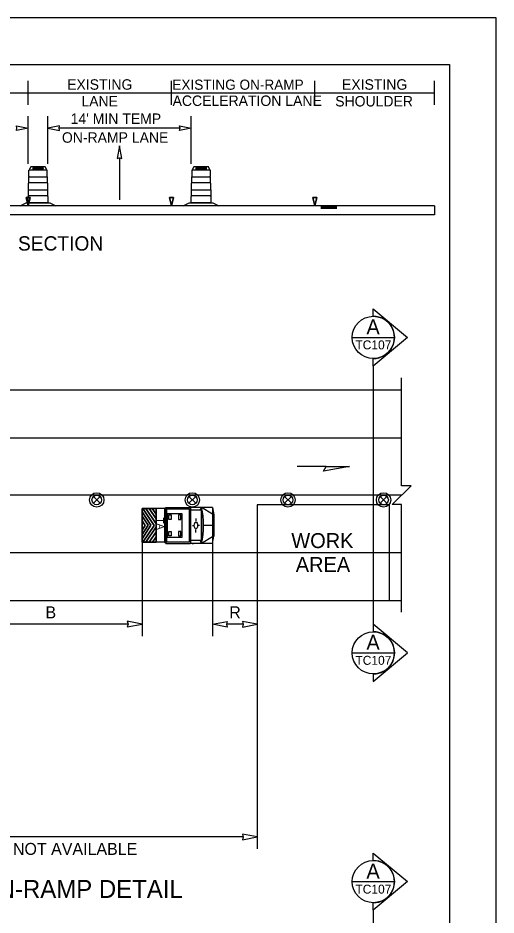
# Model space of a CAD drawing. Extents: x 99999 to 100116, y 99995 to 100013.
# Drawn here: x 100072.86 to 100076.06, y 100004.69 to 100010.69 of the extents above; entities that cross this region are included whole.
import ezdxf

# ---------------------------------------------------------------- set-up
doc = ezdxf.new("R2010")
doc.units = 0
for name, color, linetype in [('RD_MK_LineEdgeYellow', 7, 'Continuous'), ('RD_MK_LineLane', 7, 'Continuous'), ('SH_DE_DetailHeading2Text', 7, 'Continuous'), ('SH_GI_PlotLimits', 7, 'Continuous'), ('SH_GI_SheetBorder', 7, 'Continuous'), ('SH_TI_WZSectionCut', 7, 'Continuous'), ('TR_WZ_ArrowLeftStrRightTurn', 7, 'Continuous'), ('TR_WZ_TrafficSafetyDrum', 7, 'Continuous'), ('TR_WZ_TrafficSafetyDrumElev', 7, 'Continuous'), ('TR_WZ_TransportableAttenuator', 7, 'Continuous'), ('TR_WZ_WorkAreaLabel', 7, 'Continuous'), ('TR_WZ_WorkZoneDetails', 7, 'Continuous'), ('TR_WZ_WorkZoneTextCurrent', 7, 'Continuous')]:
    doc.layers.add(name, color=color, linetype=linetype)

msp = doc.modelspace()

# ---------------------------------------------------------------- linework, layer by layer
at = {"layer": 'RD_MK_LineEdgeYellow'}
for p, q in [((100068.195, 100007.8789), (100075.43, 100007.8789)), ((100072.7368, 100007.1109), (100075.43, 100007.1109))]:
    msp.add_line(p, q, dxfattribs=at)
at = {"layer": 'RD_MK_LineLane'}
msp.add_lwpolyline([(100075.43, 100007.4949), (100068.195, 100007.4949)], dxfattribs=at)
at = {"layer": 'SH_GI_PlotLimits'}
msp.add_lwpolyline([(100059.0625, 99999.6875), (100076.0625, 99999.6875), (100076.0625, 100010.6875), (100059.0625, 100010.6875)], close=True, dxfattribs=at)
at = {"layer": 'SH_GI_SheetBorder'}
for p, q in [((100060, 100010.375), (100075.75, 100010.375)), ((100075.75, 100010.375), (100075.75, 100000))]:
    msp.add_line(p, q, dxfattribs=at)
at = {"layer": 'SH_TI_WZSectionCut'}
for p, q in [((100075.2407, 100008.6913), (100075.2407, 100008.7412)), ((100075.2407, 100008.7412), (100075.4688, 100008.55)), ((100075.4688, 100008.55), (100075.2407, 100008.3589)), ((100075.2407, 100008.3589), (100075.2407, 100008.4088)), ((100075.2407, 100008.3589), (100075.2407, 100006.6309)), ((100075.2407, 100006.6309), (100075.2407, 100006.581)), ((100075.4689, 100006.4398), (100075.2407, 100006.6309)), ((100075.2407, 100006.2486), (100075.4689, 100006.4398)), ((100075.2407, 100006.2985), (100075.2407, 100006.2486)), ((100075.2407, 100005.0503), (100075.2407, 100005.1002)), ((100075.2407, 100005.1002), (100075.4688, 100004.9091)), ((100075.4688, 100004.9091), (100075.2407, 100004.718)), ((100075.2407, 100004.718), (100075.2407, 100004.7679)), ((100075.2407, 100004.718), (100075.2407, 100002.99))]:
    msp.add_line(p, q, dxfattribs=at)
for points in [[(100075.0995, 100008.5501), (100075.3819, 100008.5501)], [(100075.0995, 100006.4398), (100075.3819, 100006.4398)], [(100075.0995, 100004.9091), (100075.3819, 100004.9091)]]:
    msp.add_lwpolyline(points, dxfattribs=at)
for centre in [(100075.2407, 100008.55), (100075.2407, 100006.4398), (100075.2407, 100004.9091)]:
    msp.add_circle(centre, 0.1412, dxfattribs=at)
for centre in [(100075.2407, 100008.55), (100075.2407, 100006.4398), (100075.2407, 100004.9091)]:
    msp.add_arc(centre, 0.1412, 269.99779, 90.00221, dxfattribs=at)
at = {"layer": 'TR_WZ_ArrowLeftStrRightTurn'}
msp.add_line((100073.5418, 100009.7509), (100073.5418, 100009.471), dxfattribs=at)
msp.add_lwpolyline([(100073.5418, 100009.831), (100073.5253, 100009.747), (100073.5418, 100009.7509), (100073.5583, 100009.747)], close=True, dxfattribs=at)
at = {"layer": 'TR_WZ_TrafficSafetyDrum'}
for p, q in [((100073.3668, 100007.4855), (100073.412, 100007.4403)), ((100073.412, 100007.4855), (100073.3668, 100007.4403)), ((100074.0068, 100007.4855), (100074.052, 100007.4403)), ((100074.052, 100007.4855), (100074.0068, 100007.4403)), ((100074.6468, 100007.4855), (100074.692, 100007.4403)), ((100074.692, 100007.4855), (100074.6468, 100007.4403)), ((100075.2868, 100007.4855), (100075.332, 100007.4403)), ((100075.332, 100007.4855), (100075.2868, 100007.4403))]:
    msp.add_line(p, q, dxfattribs=at)
for centre, radius in [((100073.3894, 100007.4629), 0.048), ((100073.3894, 100007.4629), 0.048), ((100074.0294, 100007.4629), 0.048), ((100074.0294, 100007.4629), 0.048), ((100074.6694, 100007.4629), 0.048), ((100074.6694, 100007.4629), 0.048), ((100075.3094, 100007.4629), 0.048), ((100075.3094, 100007.4629), 0.048), ((100073.3894, 100007.4629), 0.032), ((100074.0294, 100007.4629), 0.032), ((100074.6694, 100007.4629), 0.032), ((100075.3094, 100007.4629), 0.032)]:
    msp.add_circle(centre, radius, dxfattribs=at)
at = {"layer": 'TR_WZ_TrafficSafetyDrumElev'}
for p, q in [((100072.9367, 100009.671), (100073.0551, 100009.671)), ((100072.9367, 100009.671), (100073.0551, 100009.671)), ((100072.9643, 100009.6862), (100073.0297, 100009.6862)), ((100073.0297, 100009.6758), (100072.9643, 100009.6758)), ((100074.0285, 100009.671), (100074.1469, 100009.671)), ((100074.0285, 100009.671), (100074.1469, 100009.671)), ((100074.0561, 100009.6862), (100074.1215, 100009.6862)), ((100074.1215, 100009.6758), (100074.0561, 100009.6758)), ((100072.9344, 100009.6247), (100073.0574, 100009.6247)), ((100072.9344, 100009.5848), (100072.9344, 100009.6247)), ((100073.0574, 100009.6247), (100073.0574, 100009.5848)), ((100074.0262, 100009.6247), (100074.1492, 100009.6247)), ((100074.0262, 100009.5848), (100074.0262, 100009.6247)), ((100074.1492, 100009.6247), (100074.1492, 100009.5848)), ((100073.0574, 100009.5848), (100072.9344, 100009.5848)), ((100074.1492, 100009.5848), (100074.0262, 100009.5848)), ((100072.9315, 100009.5366), (100073.0603, 100009.5366)), ((100072.9315, 100009.4967), (100072.9315, 100009.5366)), ((100073.0603, 100009.4967), (100072.9315, 100009.4967)), ((100073.0603, 100009.5366), (100073.0603, 100009.4967)), ((100074.0233, 100009.5366), (100074.1521, 100009.5366)), ((100074.0233, 100009.4967), (100074.0233, 100009.5366)), ((100074.1521, 100009.4967), (100074.0233, 100009.4967)), ((100074.1521, 100009.5366), (100074.1521, 100009.4967))]:
    msp.add_line(p, q, dxfattribs=at)
for points in [[(100072.9359, 100009.6283), (100072.9359, 100009.6694)], [(100072.9359, 100009.6283), (100072.9359, 100009.6694)], [(100073.0559, 100009.6694), (100073.0559, 100009.6283)], [(100073.0559, 100009.6694), (100073.0559, 100009.6283)], [(100074.0277, 100009.6283), (100074.0277, 100009.6694)], [(100074.0277, 100009.6283), (100074.0277, 100009.6694)], [(100074.1477, 100009.6694), (100074.1477, 100009.6283)], [(100074.1477, 100009.6694), (100074.1477, 100009.6283)], [(100072.9344, 100009.5842), (100072.9344, 100009.6253)], [(100072.9344, 100009.5842), (100072.9344, 100009.6253)], [(100073.0574, 100009.6253), (100073.0574, 100009.5842)], [(100073.0574, 100009.6253), (100073.0574, 100009.5842)], [(100074.0262, 100009.5842), (100074.0262, 100009.6253)], [(100074.0262, 100009.5842), (100074.0262, 100009.6253)], [(100074.1492, 100009.6253), (100074.1492, 100009.5842)], [(100074.1492, 100009.6253), (100074.1492, 100009.5842)], [(100072.9329, 100009.5402), (100072.9329, 100009.5812)], [(100072.9329, 100009.5402), (100072.9329, 100009.5812)], [(100073.0588, 100009.5812), (100073.0588, 100009.5402)], [(100073.0588, 100009.5812), (100073.0588, 100009.5402)], [(100074.0248, 100009.5402), (100074.0248, 100009.5812)], [(100074.0248, 100009.5402), (100074.0248, 100009.5812)], [(100074.1507, 100009.5812), (100074.1507, 100009.5402)], [(100074.1507, 100009.5812), (100074.1507, 100009.5402)], [(100073.0618, 100009.4931), (100073.0618, 100009.451), (100072.93, 100009.451), (100072.93, 100009.4931)], [(100073.0618, 100009.4931), (100073.0618, 100009.451), (100072.93, 100009.451), (100072.93, 100009.4931)], [(100072.9315, 100009.4961), (100072.9315, 100009.5372)], [(100072.9315, 100009.4961), (100072.9315, 100009.5372)], [(100073.0603, 100009.5372), (100073.0603, 100009.4961)], [(100073.0603, 100009.5372), (100073.0603, 100009.4961)], [(100074.1536, 100009.4931), (100074.1536, 100009.451), (100074.0218, 100009.451), (100074.0218, 100009.4931)], [(100074.1536, 100009.4931), (100074.1536, 100009.451), (100074.0218, 100009.451), (100074.0218, 100009.4931)], [(100074.0233, 100009.4961), (100074.0233, 100009.5372)], [(100074.0233, 100009.4961), (100074.0233, 100009.5372)], [(100074.1521, 100009.5372), (100074.1521, 100009.4961)], [(100074.1521, 100009.5372), (100074.1521, 100009.4961)]]:
    msp.add_lwpolyline(points, dxfattribs=at)
for points in [[(100073.0551, 100009.671), (100073.0446, 100009.691), (100072.9472, 100009.691), (100072.9367, 100009.671)], [(100074.1469, 100009.671), (100074.1364, 100009.691), (100074.039, 100009.691), (100074.0285, 100009.671)], [(100072.8759, 100009.431), (100072.9161, 100009.451), (100073.0757, 100009.451), (100073.1159, 100009.431)], [(100073.9677, 100009.431), (100074.0079, 100009.451), (100074.1675, 100009.451), (100074.2077, 100009.431)]]:
    msp.add_lwpolyline(points, close=True, dxfattribs=at)
for centre, major_axis, ratio, start_param, end_param in [((100072.9369, 100009.6691), (0, 0.00199), 0.493438, 0.177149, 1.393647), ((100072.9369, 100009.6691), (0, 0.00199), 0.493438, 0.177149, 1.393647), ((100072.9643, 100009.681), (0, 0.0052), 0.570305, 0, 3.141593), ((100073.0297, 100009.681), (0, 0.0052), 0.570305, 3.141593, 6.283185), ((100073.0549, 100009.6691), (0, 0.00199), 0.493438, 4.889538, 6.106036), ((100073.0549, 100009.6691), (0, 0.00199), 0.493438, 4.889538, 6.106036), ((100074.0287, 100009.6691), (0, 0.00199), 0.493438, 0.177149, 1.393647), ((100074.0287, 100009.6691), (0, 0.00199), 0.493438, 0.177149, 1.393647), ((100074.0561, 100009.681), (0, 0.0052), 0.570305, 0, 3.141593), ((100074.1215, 100009.681), (0, 0.0052), 0.570305, 3.141593, 6.283185), ((100074.1467, 100009.6691), (0, 0.00199), 0.493438, 4.889538, 6.106036), ((100074.1467, 100009.6691), (0, 0.00199), 0.493438, 4.889538, 6.106036), ((100072.9371, 100009.6227), (0, 0.00606), 0.493438, 0.4288, 1.141997), ((100072.9371, 100009.6227), (0, 0.00606), 0.493438, 0.4288, 1.141997), ((100073.0546, 100009.6227), (0, 0.00606), 0.493438, 5.141189, 5.854386), ((100073.0546, 100009.6227), (0, 0.00606), 0.493438, 5.141189, 5.854386), ((100074.029, 100009.6227), (0, 0.00606), 0.493438, 0.4288, 1.141997), ((100074.029, 100009.6227), (0, 0.00606), 0.493438, 0.4288, 1.141997), ((100074.1465, 100009.6227), (0, 0.00606), 0.493438, 5.141189, 5.854386), ((100074.1465, 100009.6227), (0, 0.00606), 0.493438, 5.141189, 5.854386), ((100072.9342, 100009.5346), (0, 0.00606), 0.493438, 0.4288, 1.141997), ((100072.9342, 100009.5346), (0, 0.00606), 0.493438, 0.4288, 1.141997), ((100072.9357, 100009.5787), (0, 0.00606), 0.493438, 0.4288, 1.141997), ((100072.9357, 100009.5787), (0, 0.00606), 0.493438, 0.4288, 1.141997), ((100073.0561, 100009.5787), (0, 0.00606), 0.493438, 5.141189, 5.854386), ((100073.0561, 100009.5787), (0, 0.00606), 0.493438, 5.141189, 5.854386), ((100073.0576, 100009.5346), (0, 0.00606), 0.493438, 5.141189, 5.854386), ((100073.0576, 100009.5346), (0, 0.00606), 0.493438, 5.141189, 5.854386), ((100074.026, 100009.5346), (0, 0.00606), 0.493438, 0.4288, 1.141997), ((100074.026, 100009.5346), (0, 0.00606), 0.493438, 0.4288, 1.141997), ((100074.0275, 100009.5787), (0, 0.00606), 0.493438, 0.4288, 1.141997), ((100074.0275, 100009.5787), (0, 0.00606), 0.493438, 0.4288, 1.141997), ((100074.1479, 100009.5787), (0, 0.00606), 0.493438, 5.141189, 5.854386), ((100074.1479, 100009.5787), (0, 0.00606), 0.493438, 5.141189, 5.854386), ((100074.1494, 100009.5346), (0, 0.00606), 0.493438, 5.141189, 5.854386), ((100074.1494, 100009.5346), (0, 0.00606), 0.493438, 5.141189, 5.854386), ((100072.9327, 100009.4906), (0, 0.00606), 0.493438, 0.4288, 1.141997), ((100072.9327, 100009.4906), (0, 0.00606), 0.493438, 0.4288, 1.141997), ((100073.0591, 100009.4906), (0, 0.00606), 0.493438, 5.141189, 5.854386), ((100073.0591, 100009.4906), (0, 0.00606), 0.493438, 5.141189, 5.854386), ((100074.0245, 100009.4906), (0, 0.00606), 0.493438, 0.4288, 1.141997), ((100074.0245, 100009.4906), (0, 0.00606), 0.493438, 0.4288, 1.141997), ((100074.1509, 100009.4906), (0, 0.00606), 0.493438, 5.141189, 5.854386), ((100074.1509, 100009.4906), (0, 0.00606), 0.493438, 5.141189, 5.854386)]:
    msp.add_ellipse(centre, major_axis=major_axis, ratio=ratio, start_param=start_param, end_param=end_param, dxfattribs=at)
at = {"layer": 'TR_WZ_TransportableAttenuator'}
for p, q in [((100073.6924, 100007.3836), (100073.7525, 100007.293)), ((100073.6924, 100007.3544), (100073.6924, 100007.3836)), ((100073.7525, 100007.293), (100073.6924, 100007.3836)), ((100073.6924, 100007.3836), (100073.6924, 100007.3544)), ((100073.7735, 100007.2924), (100073.6986, 100007.405)), ((100073.6986, 100007.405), (100073.719, 100007.405)), ((100073.6986, 100007.405), (100073.7735, 100007.2924)), ((100073.719, 100007.405), (100073.6986, 100007.405)), ((100073.719, 100007.405), (100073.7868, 100007.3023)), ((100073.7868, 100007.3023), (100073.719, 100007.405)), ((100073.7868, 100007.3355), (100073.7412, 100007.405)), ((100073.7412, 100007.405), (100073.7615, 100007.405)), ((100073.7615, 100007.405), (100073.7412, 100007.405)), ((100073.7412, 100007.405), (100073.7868, 100007.3355)), ((100073.7615, 100007.405), (100073.7868, 100007.3669)), ((100073.7868, 100007.3669), (100073.7615, 100007.405)), ((100073.7868, 100007.1797), (100073.7868, 100007.405)), ((100073.8512, 100007.405), (100073.7868, 100007.405)), ((100073.8436, 100007.4009), (100073.8436, 100007.1834)), ((100073.8471, 100007.4082), (100073.8506, 100007.4082)), ((100073.8506, 100007.4082), (100073.8506, 100007.1761)), ((100073.8512, 100007.4121), (100074.0137, 100007.4121)), ((100073.8512, 100007.4121), (100073.8512, 100007.1721)), ((100073.8512, 100007.4046), (100073.8512, 100007.1797)), ((100073.8558, 100007.4026), (100073.8558, 100007.1817)), ((100073.8558, 100007.4026), (100074.0091, 100007.4026)), ((100074.0091, 100007.4026), (100074.0091, 100007.1817)), ((100074.0137, 100007.4121), (100074.0137, 100007.1721)), ((100074.0159, 100007.4121), (100074.0159, 100007.1721)), ((100074.1651, 100007.4121), (100074.0159, 100007.4121)), ((100074.0891, 100007.3935), (100074.0159, 100007.3935)), ((100074.0362, 100007.4155), (100074.0273, 100007.4155)), ((100074.0891, 100007.4121), (100074.0796, 100007.3935)), ((100074.0891, 100007.4121), (100074.0891, 100007.1721)), ((100074.0905, 100007.4121), (100074.0905, 100007.1721)), ((100074.1651, 100007.3682), (100074.0905, 100007.4121)), ((100074.1651, 100007.4121), (100074.1651, 100007.1721)), ((100074.1651, 100007.4121), (100074.1724, 100007.3637)), ((100073.7332, 100007.2933), (100073.6924, 100007.3544)), ((100073.6924, 100007.3544), (100073.7332, 100007.2933)), ((100073.6924, 100007.3235), (100073.7133, 100007.2925)), ((100073.6924, 100007.2611), (100073.6924, 100007.3235)), ((100073.7133, 100007.2925), (100073.6924, 100007.3235)), ((100073.6924, 100007.3235), (100073.6924, 100007.2611)), ((100073.7868, 100007.3669), (100073.7868, 100007.3355)), ((100073.7868, 100007.3355), (100073.7868, 100007.3669)), ((100074.0533, 100007.3397), (100074.0533, 100007.3203)), ((100074.1724, 100007.3637), (100074.1724, 100007.2206)), ((100073.6924, 100007.2319), (100073.7332, 100007.2933)), ((100073.7332, 100007.2933), (100073.6924, 100007.2319)), ((100073.7525, 100007.293), (100073.6924, 100007.2025)), ((100073.6924, 100007.2025), (100073.7525, 100007.293)), ((100073.7133, 100007.2925), (100073.6924, 100007.2611)), ((100073.6924, 100007.2611), (100073.7133, 100007.2925)), ((100073.6986, 100007.1796), (100073.7735, 100007.2924)), ((100073.7735, 100007.2924), (100073.6986, 100007.1796)), ((100073.7868, 100007.2822), (100073.7186, 100007.1796)), ((100073.7186, 100007.1796), (100073.7868, 100007.2822)), ((100073.7868, 100007.3023), (100073.7868, 100007.2822)), ((100073.7868, 100007.2822), (100073.7868, 100007.3023)), ((100073.8436, 100007.309), (100073.8506, 100007.3045)), ((100073.8436, 100007.2752), (100073.8506, 100007.2797)), ((100073.8455, 100007.2921), (100073.8487, 100007.2921)), ((100073.8471, 100007.2955), (100073.8471, 100007.2888)), ((100074.0295, 100007.2923), (100074.0394, 100007.2922)), ((100074.0422, 100007.2917), (100074.0422, 100007.2917)), ((100074.0533, 100007.2446), (100074.0533, 100007.264)), ((100074.0771, 100007.2923), (100074.0672, 100007.2922)), ((100074.1651, 100007.2921), (100074.1051, 100007.2921)), ((100073.6924, 100007.2025), (100073.6924, 100007.2319)), ((100073.6924, 100007.2319), (100073.6924, 100007.2025)), ((100073.7406, 100007.1796), (100073.7868, 100007.2491)), ((100073.7868, 100007.2491), (100073.7406, 100007.1796)), ((100073.7868, 100007.2159), (100073.7622, 100007.1796)), ((100073.7622, 100007.1796), (100073.7868, 100007.2159)), ((100073.7868, 100007.2491), (100073.7868, 100007.2159)), ((100073.7868, 100007.2159), (100073.7868, 100007.2491)), ((100074.1651, 100007.2161), (100074.0905, 100007.1721)), ((100074.1651, 100007.1721), (100074.1724, 100007.2206)), ((100073.7186, 100007.1796), (100073.6986, 100007.1796)), ((100073.6986, 100007.1796), (100073.7186, 100007.1796)), ((100073.7622, 100007.1796), (100073.7406, 100007.1796)), ((100073.7406, 100007.1796), (100073.7622, 100007.1796)), ((100073.8512, 100007.1797), (100073.7868, 100007.1797)), ((100073.8471, 100007.1761), (100073.8506, 100007.1761)), ((100073.8512, 100007.1721), (100074.0137, 100007.1721)), ((100073.8558, 100007.1817), (100074.0091, 100007.1817)), ((100074.0891, 100007.1907), (100074.0159, 100007.1907)), ((100074.1651, 100007.1721), (100074.0159, 100007.1721)), ((100074.0362, 100007.1688), (100074.0273, 100007.1688)), ((100074.0813, 100007.1907), (100074.0891, 100007.1721))]:
    msp.add_line(p, q, dxfattribs=at)
for points in [[(100073.7868, 100007.1796), (100073.6924, 100007.1796), (100073.6924, 100007.405), (100073.7868, 100007.405)], [(100073.8638, 100007.3721), (100073.9598, 100007.3721), (100073.9598, 100007.2121), (100073.8638, 100007.2121)], [(100073.8718, 100007.3621), (100073.8878, 100007.3621), (100073.8878, 100007.3321), (100073.8718, 100007.3321)], [(100073.9518, 100007.3621), (100073.9358, 100007.3621), (100073.9358, 100007.3321), (100073.9518, 100007.3321)], [(100073.8718, 100007.2521), (100073.8878, 100007.2521), (100073.8878, 100007.2221), (100073.8718, 100007.2221)], [(100073.9518, 100007.2521), (100073.9358, 100007.2521), (100073.9358, 100007.2221), (100073.9518, 100007.2221)]]:
    msp.add_lwpolyline(points, close=True, dxfattribs=at)
msp.add_lwpolyline([(100073.7868, 100007.405), (100073.6924, 100007.405), (100073.6924, 100007.1796), (100073.7868, 100007.1797)], dxfattribs=at)
for centre, major_axis, start_param, end_param in [((100073.8471, 100007.4009), (0, 0.00732), 6.283185, 7.853982), ((100073.9838, 100007.2921), (0, 0.2519), 4.215852, 5.209111), ((100073.8471, 100007.1834), (0, -0.00732), 4.712389, 6.283185)]:
    msp.add_ellipse(centre, major_axis=major_axis, ratio=0.481608, start_param=start_param, end_param=end_param, dxfattribs=at)
for centre, major_axis in [((100073.8471, 100007.2921), (0, -0.00338)), ((100074.0533, 100007.2921), (0, -0.0231))]:
    msp.add_ellipse(centre, major_axis=major_axis, ratio=0.481608, dxfattribs=at)
at = {"layer": 'TR_WZ_WorkZoneDetails'}
for p, q in [((100072.93, 100010.1063), (100072.93, 100010.2663)), ((100073.89, 100010.1063), (100073.89, 100010.2663)), ((100074.85, 100010.1063), (100074.85, 100010.2663)), ((100075.65, 100010.1063), (100075.65, 100010.2663)), ((100071.97, 100010.1863), (100072.93, 100010.1863)), ((100072.93, 100010.1863), (100073.89, 100010.1863)), ((100073.89, 100010.1863), (100074.85, 100010.1863)), ((100074.85, 100010.1863), (100075.65, 100010.1863)), ((100072.93, 100009.7117), (100072.93, 100010.0306)), ((100073.0618, 100009.7117), (100073.0618, 100010.0306)), ((100074.0218, 100009.7117), (100074.0218, 100010.0306)), ((100073.9468, 100009.9506), (100073.1368, 100009.9506)), ((100075.65, 100009.431), (100071.17, 100009.431)), ((100074.9964, 100009.4265), (100074.89, 100009.4265)), ((100074.9964, 100009.422), (100074.89, 100009.422)), ((100075.65, 100009.431), (100075.65, 100009.371)), ((100075.65, 100009.371), (100071.17, 100009.371)), ((100074.9964, 100009.4175), (100074.89, 100009.4175)), ((100074.9964, 100009.4133), (100074.89, 100009.4133)), ((100068.195, 100008.1989), (100075.43, 100008.1989)), ((100074.9242, 100007.6869), (100074.7313, 100007.6869)), ((100073.6924, 100007.1796), (100073.6924, 100006.5524)), ((100074.1651, 100007.1721), (100074.1651, 100006.5509)), ((100072.7368, 100006.7909), (100075.43, 100006.7909)), ((100074.4628, 100006.7909), (100074.4628, 100005.1282)), ((100073.599, 100006.6309), (100072.5596, 100006.6309)), ((100074.3691, 100006.6309), (100074.2588, 100006.6309)), ((100074.3691, 100005.2082), (100070.6962, 100005.2082))]:
    msp.add_line(p, q, dxfattribs=at)
for points in [[(100072.93, 100009.9506), (100072.8514, 100009.9352), (100072.855, 100009.9506), (100072.8514, 100009.966)], [(100073.0618, 100009.9506), (100073.1404, 100009.9352), (100073.1368, 100009.9506), (100073.1404, 100009.966)], [(100074.0218, 100009.9506), (100073.9432, 100009.9352), (100073.9468, 100009.9506), (100073.9432, 100009.966)], [(100072.93, 100009.431), (100072.9166, 100009.4869), (100072.9433, 100009.4869)], [(100073.89, 100009.431), (100073.8766, 100009.4869), (100073.9033, 100009.4869)], [(100074.85, 100009.431), (100074.8366, 100009.4869), (100074.8633, 100009.4869)], [(100075.0815, 100007.6869), (100074.9064, 100007.6561), (100074.9242, 100007.6869)], [(100074.4628, 100007.4309), (100074.4628, 100006.7909), (100075.35, 100006.7909), (100075.35, 100007.4309)], [(100073.6924, 100006.6324), (100073.5941, 100006.6517), (100073.5987, 100006.6324), (100073.5941, 100006.6131)], [(100074.1651, 100006.6309), (100074.2634, 100006.6502), (100074.2588, 100006.6309), (100074.2634, 100006.6116)], [(100074.4628, 100006.6309), (100074.3645, 100006.6502), (100074.3691, 100006.6309), (100074.3645, 100006.6116)], [(100074.4628, 100005.2082), (100074.3645, 100005.2275), (100074.3691, 100005.2082), (100074.3645, 100005.1889)]]:
    msp.add_lwpolyline(points, close=True, dxfattribs=at)
for points in [[(100072.9433, 100009.4869), (100072.9166, 100009.4869), (100072.93, 100009.431), (100072.9433, 100009.4869)], [(100073.9033, 100009.4869), (100073.8766, 100009.4869), (100073.89, 100009.431), (100073.9033, 100009.4869)], [(100074.8633, 100009.4869), (100074.8366, 100009.4869), (100074.85, 100009.431), (100074.8633, 100009.4869)], [(100075.43, 100006.7109), (100075.43, 100007.433), (100075.366, 100007.433), (100075.494, 100007.5569), (100075.43, 100007.5569), (100075.43, 100008.2789)]]:
    msp.add_lwpolyline(points, dxfattribs=at)

# ---------------------------------------------------------------- texts
at = {"layer": 'SH_DE_DetailHeading2Text'}
msp.add_text('OPEN RIGHT TAPERED ON-RAMP DETAIL', height=0.12, rotation=360, dxfattribs=at).set_placement((100070.7557, 100004.8003))
at = {"layer": 'SH_TI_WZSectionCut'}
for s, height, rotation, p in [('A', 0.1, 0.00995, (100075.1945, 100008.5707)), ('TC107', 0.06, 360, (100075.1209, 100008.4701)), ('A', 0.1, 0.00995, (100075.1945, 100006.4604)), ('TC107', 0.06, 360, (100075.1209, 100006.3598)), ('A', 0.1, 0.00995, (100075.1945, 100004.9297)), ('TC107', 0.06, 360, (100075.1209, 100004.8291))]:
    msp.add_text(s, height=height, rotation=rotation, dxfattribs=at).set_placement(p)
at = {"layer": 'TR_WZ_TransportableAttenuator'}
msp.add_text('TA', height=0.048, rotation=270, dxfattribs=at).set_placement((100073.7912, 100007.3448))
at = {"layer": 'TR_WZ_WorkAreaLabel'}
for s, p in [('WORK', (100074.6919, 100007.1409)), ('AREA', (100074.7215, 100006.9809))]:
    msp.add_text(s, height=0.1, dxfattribs=at).set_placement(p)
at = {"layer": 'TR_WZ_WorkZoneDetails'}
for s, height, p in [('EXISTING', 0.07, (100073.1912, 100010.2073)), ('EXISTING ON-RAMP', 0.068, (100073.8955, 100010.207)), ('EXISTING', 0.07, (100075.0312, 100010.2073)), ('LANE', 0.07, (100073.2869, 100010.0953)), ('ACCELERATION LANE', 0.07, (100073.8973, 100010.0986)), ('SHOULDER', 0.07, (100074.9858, 100010.0953)), ("14' MIN TEMP", 0.07, (100073.2148, 100009.9786)), ('ON-RAMP LANE', 0.07, (100073.1563, 100009.8526)), ('SECTION', 0.096, (100072.862, 100009.1311))]:
    msp.add_text(s, height=height, dxfattribs=at).set_placement(p)
at = {"layer": 'TR_WZ_WorkZoneTextCurrent'}
for s, p in [('B', (100073.0461, 100006.6709)), ('R', (100074.2764, 100006.6709)), ('CLOSE ON-RAMP IF DISTANCE IS NOT AVAILABLE', (100071.0749, 100005.0882))]:
    msp.add_text(s, height=0.08, dxfattribs=at).set_placement(p)

doc.saveas('drawing.dxf')
